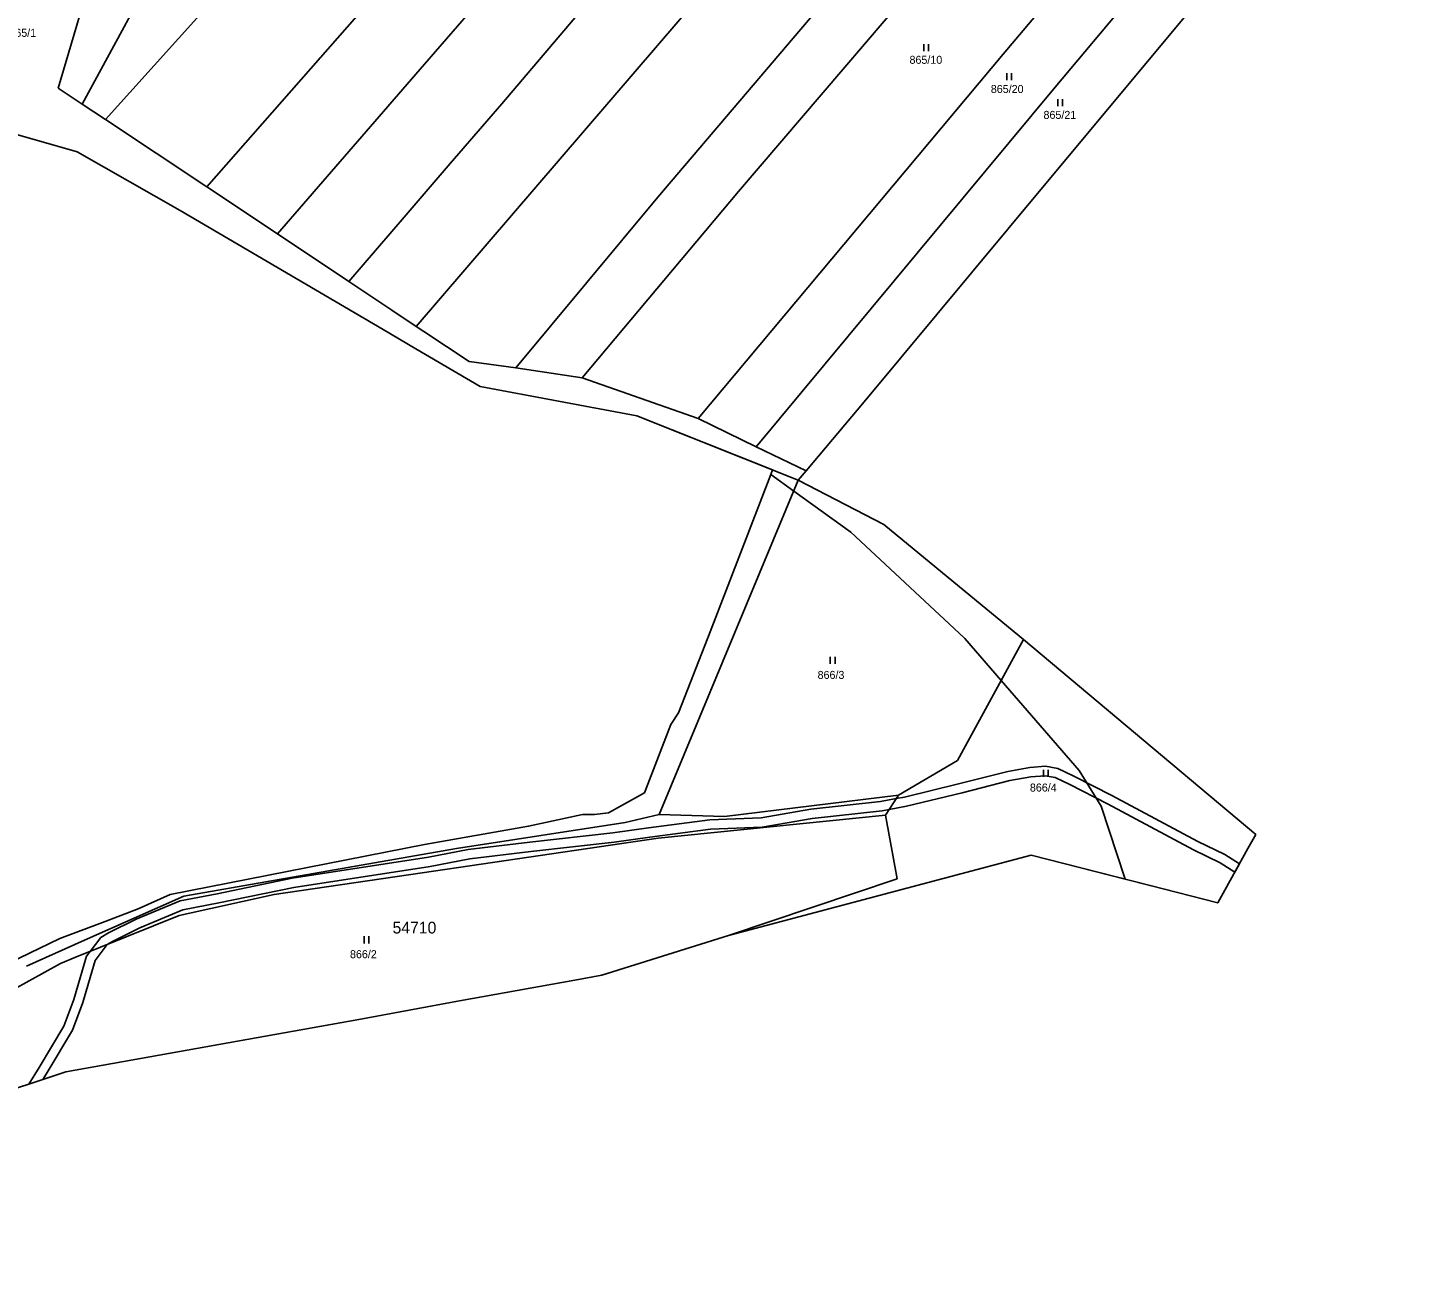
# Model space of a CAD drawing. Extents: x -749173 to -746119, y -1132678 to -1130338.
# Drawn here: x -747236.5 to -746941.2, y -1132133 to -1131870.4 of the extents above; entities that cross this region are included whole.
import ezdxf

# ---------------------------------------------------------------- set-up
doc = ezdxf.new("R2010")
doc.units = 0
for name, color, linetype in [('Vrstva 1', 7, 'Continuous'), ('Vrstva 13', 7, 'Continuous'), ('Vrstva 18', 7, 'Continuous'), ('Vrstva 25', 7, 'Continuous'), ('Vrstva 30', 7, 'Continuous'), ('Vrstva 52', 7, 'Continuous'), ('Vrstva 53', 7, 'Continuous'), ('Vrstva 6', 7, 'Continuous')]:
    doc.layers.add(name, color=color, linetype=linetype)

msp = doc.modelspace()

# ---------------------------------------------------------------- linework, layer by layer
at = {"layer": 'Vrstva 1'}
for points in [[(-747230.08, -1131883.19), (-747216.68, -1131837.99)], [(-747224.99, -1131886.58), (-747230.08, -1131883.19)], [(-747265.2, -1131885.54), (-747226.07, -1131896.73)], [(-747220.07, -1131889.85), (-747224.99, -1131886.58)], [(-747198.55, -1131904.18), (-747220.07, -1131889.85)], [(-747226.07, -1131896.73), (-747204.18, -1131909.18)], [(-747183.54, -1131914.17), (-747198.55, -1131904.18)], [(-747204.18, -1131909.18), (-747161.04, -1131934.49)], [(-747168.35, -1131924.28), (-747183.54, -1131914.17)], [(-747159.2, -1131930.37), (-747168.35, -1131924.28)], [(-747154.03, -1131933.81), (-747159.2, -1131930.37)], [(-747161.04, -1131934.49), (-747154.1, -1131938.56)], [(-747152.45, -1131934.86), (-747154.03, -1131933.81)], [(-747142.83, -1131941.27), (-747152.45, -1131934.86)], [(-747154.1, -1131938.56), (-747140.46, -1131946.56)], [(-747132.91, -1131942.59), (-747142.83, -1131941.27)], [(-747118.82, -1131944.76), (-747132.91, -1131942.59)], [(-747140.46, -1131946.56), (-747107.18, -1131952.81)], [(-747094.15, -1131953.41), (-747118.82, -1131944.76)], [(-747107.18, -1131952.81), (-747072.89, -1131966.47)], [(-747081.82, -1131959.38), (-747094.15, -1131953.41)], [(-747071.24, -1131964.51), (-747081.82, -1131959.38)], [(-747102.43, -1132037.5), (-747072.89, -1131966.47)], [(-747039.08, -1132026.03), (-747025.04, -1132000.35)], [(-747051.63, -1132033.4), (-747039.08, -1132026.03)], [(-747088.58, -1132037.93), (-747051.63, -1132033.4)], [(-747051.63, -1132033.4), (-747054.35, -1132037.66)], [(-747109.66, -1132039.16), (-747102.43, -1132037.5)], [(-747102.63, -1132042.55), (-747054.35, -1132037.66)], [(-747102.43, -1132037.5), (-747088.58, -1132037.93)], [(-747054.35, -1132037.66), (-747051.87, -1132051.13)], [(-747145.49, -1132044.7), (-747109.66, -1132039.16)], [(-747152.75, -1132049.88), (-747102.63, -1132042.55)], [(-747203.37, -1132054.82), (-747145.49, -1132044.7)], [(-747184.23, -1132054.46), (-747152.75, -1132049.88)], [(-747051.87, -1132051.13), (-747087.7, -1132063.18)], [(-747224.47, -1132064.21), (-747203.37, -1132054.82)], [(-747204.37, -1132058.93), (-747184.23, -1132054.46)], [(-747226.57, -1132067.9), (-747204.37, -1132058.93)], [(-747236.79, -1132069.7), (-747224.47, -1132064.21)], [(-747229.58, -1132069.12), (-747226.57, -1132067.9)], [(-747239.61, -1132074.64), (-747229.58, -1132069.12)]]:
    msp.add_lwpolyline(points, dxfattribs=at)
at = {"layer": 'Vrstva 13'}
for points in [[(-747020.64, -1131903.85), (-746941.23, -1131808.49)], [(-747058.92, -1131949.83), (-747020.64, -1131903.85)], [(-747071.24, -1131964.51), (-747058.92, -1131949.83)], [(-747072.89, -1131966.47), (-747071.24, -1131964.51)], [(-747054.69, -1131975.89), (-747072.89, -1131966.47)], [(-747039.86, -1131988.12), (-747054.69, -1131975.89)], [(-747025.04, -1132000.35), (-747039.86, -1131988.12)], [(-746975.74, -1132041.76), (-747025.04, -1132000.35)], [(-746977.4, -1132044.75), (-746975.74, -1132041.76)], [(-747087.7, -1132063.18), (-747023.43, -1132046.16)], [(-747023.43, -1132046.16), (-746998.16, -1132052.61)], [(-746983.8, -1132056.28), (-746977.4, -1132044.75)], [(-746998.16, -1132052.61), (-746983.8, -1132056.28)], [(-747114.6, -1132071.63), (-747087.7, -1132063.18)], [(-747120.33, -1132072.66), (-747144.88, -1132077.08)], [(-747114.6, -1132071.63), (-747120.33, -1132072.66)], [(-747166.2, -1132081.01), (-747144.88, -1132077.08)], [(-747228.47, -1132092.15), (-747166.2, -1132081.01)], [(-747263.75, -1132103.85), (-747228.47, -1132092.15)]]:
    msp.add_lwpolyline(points, dxfattribs=at)
at = {"layer": 'Vrstva 25'}
for p, q in [((-747046.25, -1131873.83), (-747046.25, -1131875.33)), ((-747045.25, -1131875.33), (-747045.25, -1131873.83)), ((-747028.61, -1131880.03), (-747028.61, -1131881.53)), ((-747027.61, -1131881.53), (-747027.61, -1131880.03)), ((-747017.75, -1131885.53), (-747017.75, -1131887.03)), ((-747016.75, -1131887.03), (-747016.75, -1131885.53)), ((-747066.09, -1132003.99), (-747066.09, -1132005.49)), ((-747065.09, -1132005.49), (-747065.09, -1132003.99)), ((-747020.84, -1132027.99), (-747020.84, -1132029.49)), ((-747019.84, -1132029.49), (-747019.84, -1132027.99)), ((-747165.12, -1132063.37), (-747165.12, -1132064.87)), ((-747164.12, -1132064.87), (-747164.12, -1132063.37))]:
    msp.add_line(p, q, dxfattribs=at)
at = {"layer": 'Vrstva 30'}
for p, q in [((-747038.59, -1132030.94), (-747028.39, -1132028.34)), ((-747028.39, -1132028.34), (-747023.74, -1132027.53)), ((-747023.48, -1132029.51), (-747027.97, -1132030.3)), ((-747023.74, -1132027.53), (-747020.37, -1132027.23)), ((-747020.47, -1132029.25), (-747023.48, -1132029.51)), ((-747018.37, -1132029.63), (-747020.47, -1132029.25)), ((-747020.37, -1132027.23), (-747017.75, -1132027.71)), ((-747017.75, -1132027.71), (-747014.35, -1132029.36)), ((-747014.35, -1132029.36), (-747006.31, -1132033.48)), ((-747050.32, -1132033.78), (-747038.59, -1132030.94)), ((-747027.97, -1132030.3), (-747038.11, -1132032.88)), ((-747015.25, -1132031.15), (-747018.37, -1132029.63)), ((-747007.23, -1132035.26), (-747015.25, -1132031.15)), ((-747070.22, -1132036.35), (-747055.4, -1132034.75)), ((-747055.4, -1132034.75), (-747052.09, -1132034.12)), ((-747052.09, -1132034.12), (-747050.32, -1132033.78)), ((-747038.11, -1132032.88), (-747049.9, -1132035.74)), ((-746988.94, -1132045.02), (-747007.23, -1132035.26)), ((-747006.31, -1132033.48), (-746988.04, -1132043.24)), ((-747091.69, -1132038.64), (-747080.76, -1132038.17)), ((-747080.76, -1132038.17), (-747070.22, -1132036.35)), ((-747069.94, -1132038.33), (-747080.54, -1132040.17)), ((-747055.1, -1132036.73), (-747069.94, -1132038.33)), ((-747053.57, -1132036.44), (-747055.1, -1132036.73)), ((-747049.9, -1132035.74), (-747053.57, -1132036.44)), ((-747112.27, -1132041.36), (-747104.72, -1132040.34)), ((-747104.72, -1132040.34), (-747091.69, -1132038.64)), ((-747091.51, -1132040.64), (-747104.46, -1132042.32)), ((-747080.54, -1132040.17), (-747091.51, -1132040.64)), ((-747143, -1132044.92), (-747129.92, -1132043.37)), ((-747129.92, -1132043.37), (-747112.27, -1132041.36)), ((-747112.03, -1132043.34), (-747129.68, -1132045.35)), ((-747104.46, -1132042.32), (-747112.03, -1132043.34)), ((-746988.04, -1132043.24), (-746982.31, -1132046.02)), ((-747180.42, -1132051.03), (-747151.43, -1132046.57)), ((-747151.43, -1132046.57), (-747143, -1132044.92)), ((-747142.69, -1132046.9), (-747151.09, -1132048.54)), ((-747129.68, -1132045.35), (-747142.69, -1132046.9)), ((-746983.29, -1132047.77), (-746988.94, -1132045.02)), ((-746982.31, -1132046.02), (-746979.2, -1132047.99)), ((-747151.09, -1132048.54), (-747180.06, -1132052.99)), ((-746980.17, -1132049.74), (-746983.29, -1132047.77)), ((-746979.2, -1132047.99), (-746980.17, -1132049.74)), ((-747196.35, -1132054.33), (-747180.42, -1132051.03)), ((-747180.06, -1132052.99), (-747195.95, -1132056.29)), ((-747213.54, -1132059.73), (-747204.2, -1132055.84)), ((-747204.2, -1132055.84), (-747196.35, -1132054.33)), ((-747203.62, -1132057.76), (-747212.72, -1132061.55)), ((-747195.95, -1132056.29), (-747203.62, -1132057.76)), ((-747219.39, -1132062.61), (-747213.54, -1132059.73)), ((-747212.72, -1132061.55), (-747218.43, -1132064.37)), ((-747223.3, -1132066.58), (-747221.04, -1132063.61)), ((-747221.04, -1132063.61), (-747219.39, -1132062.61)), ((-747218.43, -1132064.37), (-747219.66, -1132065.11)), ((-747226.74, -1132076.77), (-747224.05, -1132067.57)), ((-747224.05, -1132067.57), (-747223.3, -1132066.58)), ((-747219.66, -1132065.11), (-747222.23, -1132068.49)), ((-747222.23, -1132068.49), (-747224.84, -1132077.41)), ((-747228.88, -1132082.46), (-747226.74, -1132076.77)), ((-747224.84, -1132077.41), (-747227.08, -1132083.34)), ((-747234.14, -1132091.26), (-747228.88, -1132082.46)), ((-747227.08, -1132083.34), (-747232.43, -1132092.3)), ((-747236.29, -1132094.75), (-747234.14, -1132091.26)), ((-747233.33, -1132093.76), (-747236.29, -1132094.75)), ((-747232.43, -1132092.3), (-747233.33, -1132093.76))]:
    msp.add_line(p, q, dxfattribs=at)
at = {"layer": 'Vrstva 52'}
for points in [[(-747347.62, -1131837.7), (-747343.68, -1131839.79), (-747342.44, -1131842.28), (-747333.94, -1131859.37), (-747333.42, -1131859.37), (-747332.1, -1131862.53), (-747307.27, -1131850), (-747308.51, -1131806.18), (-747308.97, -1131789.7), (-747274.72, -1131795.65), (-747246.96, -1131810.99), (-747226.76, -1131829.48), (-747266.75, -1131882.75), (-747263.66, -1131883.58), (-747265.2, -1131885.54), (-747226.07, -1131896.73), (-747204.18, -1131909.18), (-747161.04, -1131934.49), (-747154.1, -1131938.56), (-747140.46, -1131946.56), (-747107.18, -1131952.81), (-747078.4, -1131964.27), (-747078.75, -1131965.25)], [(-746947.7, -1131816.25), (-747020.64, -1131903.85), (-747058.92, -1131949.83), (-747071.24, -1131964.51), (-747072.89, -1131966.47), (-747054.69, -1131975.89), (-747039.86, -1131988.12), (-747025.04, -1132000.35), (-746975.74, -1132041.76), (-746977.4, -1132044.75), (-746983.8, -1132056.28), (-746998.16, -1132052.61), (-747003.44, -1132051.26)], [(-747078.75, -1131965.25), (-747091.94, -1131999.62), (-747092.01, -1131999.8), (-747092.08, -1132000), (-747098.31, -1132015.87), (-747100, -1132018.37), (-747105.56, -1132032.87), (-747113.19, -1132037.12), (-747116.19, -1132037.5), (-747118.75, -1132037.5), (-747130.19, -1132040), (-747152.31, -1132043.87), (-747206.31, -1132054.5), (-747213.12, -1132057.5), (-747220.13, -1132060.19), (-747229.75, -1132063.87), (-747249.31, -1132073.25)], [(-747078.75, -1131965.25), (-747073.85, -1131968.78), (-747061.75, -1131977.5), (-747037.63, -1132000), (-747037.5, -1132000.12), (-747029.79, -1132009.03), (-747013.25, -1132028.12), (-747008.56, -1132035.75)], [(-747008.56, -1132035.75), (-747003.44, -1132051.26)], [(-747003.44, -1132051.26), (-747023.43, -1132046.16), (-747087.7, -1132063.18), (-747114.6, -1132071.63), (-747120.33, -1132072.66), (-747144.88, -1132077.08), (-747166.2, -1132081.01), (-747228.47, -1132092.15), (-747263.75, -1132103.85), (-747266.6, -1132133.02)]]:
    msp.add_lwpolyline(points, dxfattribs=at)
at = {"layer": 'Vrstva 6'}
for points in [[(-747166.79, -1131779.35), (-747224.99, -1131886.58)], [(-747102.75, -1131906.39), (-747000.3, -1131785.93)], [(-746987.72, -1131790.65), (-747085.59, -1131905.13)], [(-746964.65, -1131799.29), (-747029.41, -1131875.97)], [(-747018.32, -1131883), (-746952.09, -1131804)], [(-747143.77, -1131805.15), (-747220.07, -1131889.85)], [(-747148.7, -1131847.4), (-747198.55, -1131904.18)], [(-747135.89, -1131886.55), (-747102.76, -1131847.44)], [(-747087.71, -1131856.54), (-747154.03, -1131933.81)], [(-747142.97, -1131867.35), (-747152.3, -1131878.12)], [(-747029.41, -1131875.97), (-747094.15, -1131953.41)], [(-747152.3, -1131878.12), (-747183.54, -1131914.17)], [(-747081.82, -1131959.38), (-747018.32, -1131883)], [(-747146.8, -1131899.23), (-747135.89, -1131886.55)], [(-747156.17, -1131910.12), (-747146.8, -1131899.23)], [(-747085.59, -1131905.13), (-747118.82, -1131944.76)], [(-747132.91, -1131942.59), (-747102.75, -1131906.39)], [(-747168.35, -1131924.28), (-747156.17, -1131910.12)]]:
    msp.add_lwpolyline(points, dxfattribs=at)

# ---------------------------------------------------------------- texts
at = {"layer": 'Vrstva 18'}
for s, p in [('865/1', (-747240.46, -1131872.3)), ('865/10', (-747049.27, -1131878.03)), ('865/20', (-747032, -1131884.23)), ('865/21', (-747020.81, -1131889.73)), ('866/3', (-747068.79, -1132008.69)), ('866/4', (-747023.7, -1132032.62)), ('866/2', (-747168.11, -1132068.02))]:
    msp.add_text(s, height=1.7, dxfattribs=at).set_placement(p)
at = {"layer": 'Vrstva 53'}
msp.add_text('54710', height=2.5, dxfattribs=at).set_placement((-747159.07, -1132062.77))

doc.saveas('drawing.dxf')
